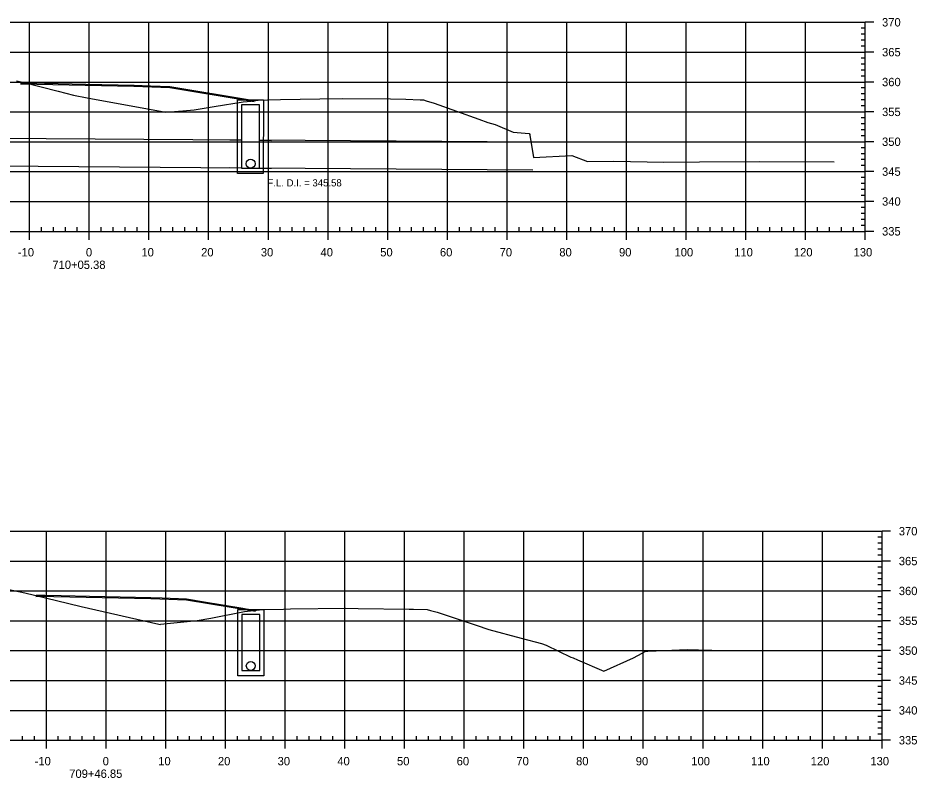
# Model space of a CAD drawing. Extents: x 1359801 to 1362404, y 372415 to 374228.
# Drawn here: x 1360878 to 1361028.6, y 373173.2 to 373300.5 of the extents above; entities that cross this region are included whole.
import ezdxf

# ---------------------------------------------------------------- set-up
doc = ezdxf.new("R2010")
doc.units = 0
for name, color, linetype in [('S_DRG_PT_SYM', 7, 'Continuous'), ('S_MAILBOX', 7, 'Continuous'), ('S_PRIMARY_CTL', 7, 'Continuous'), ('S_SANITARY_SEWER', 7, 'Continuous'), ('S_SHOULDER', 7, 'Continuous'), ('S_UTILITY_POLE_ANNOT', 7, 'Continuous'), ('S_WATER_UTILITIES', 7, 'Continuous')]:
    doc.layers.add(name, color=color, linetype=linetype)

msp = doc.modelspace()

# ---------------------------------------------------------------- linework, layer by layer
at = {"layer": 'S_DRG_PT_SYM'}
for points in [[(1360877.7, 373289.94), (1360878.79, 373289.75), (1360884.67, 373288.22), (1360887.27, 373287.55), (1360889.55, 373287.12), (1360902.7, 373284.71), (1360905.57, 373284.94), (1360907.48, 373285.1), (1360910.83, 373285.64), (1360915.69, 373286.43), (1360917.03, 373286.58), (1360918.2, 373286.75), (1360919.76, 373286.79), (1360921.93, 373286.85), (1360928.53, 373286.96), (1360932.32, 373287.02), (1360940.37, 373286.94), (1360942.92, 373286.91), (1360945.31, 373286.8), (1360945.91, 373286.78), (1360946.34, 373286.62), (1360947.7, 373286.24), (1360955.15, 373283.55), (1360956.69, 373283), (1360957.87, 373282.66), (1360960.92, 373281.36), (1360963.6, 373281.12), (1360963.68, 373280.99), (1360963.69, 373280.86), (1360964.29, 373277.1), (1360970.71, 373277.47), (1360973.38, 373276.46), (1360977.78, 373276.5), (1360986.15, 373276.35), (1360992.13, 373276.42), (1361002.21, 373276.45), (1361014.68, 373276.39)], [(1360876.19, 373204.86), (1360879.11, 373204.25), (1360884.39, 373202.97), (1360888.55, 373201.94), (1360901.57, 373199.01), (1360901.81, 373198.95), (1360901.85, 373198.96), (1360907.99, 373199.58), (1360910.26, 373200), (1360915.93, 373201.08), (1360918.42, 373201.39), (1360918.63, 373201.42), (1360918.87, 373201.42), (1360922.44, 373201.51), (1360923.63, 373201.53), (1360932.82, 373201.66), (1360934.92, 373201.63), (1360943.47, 373201.51), (1360944.23, 373201.49), (1360946.49, 373201.44), (1360947.08, 373201.27), (1360948.17, 373201.01), (1360954.71, 373198.82), (1360956.81, 373198.09), (1360962.24, 373196.66), (1360965.65, 373195.73), (1360966.43, 373195.48), (1360970.58, 373193.45), (1360970.97, 373193.36), (1360971.71, 373193.03), (1360976.12, 373191.11), (1360981.04, 373193.34), (1360982.54, 373194.15), (1360983, 373194.43), (1360983.49, 373194.46), (1360984.86, 373194.52), (1360990.08, 373194.74), (1360993.87, 373194.66), (1360994.17, 373194.65)]]:
    msp.add_lwpolyline(points, dxfattribs=at)
at = {"layer": 'S_MAILBOX'}
for p, q in [((1360759.9, 373299.76), (1361019.9, 373299.76)), ((1360879.9, 373264.76), (1360879.9, 373299.76)), ((1360889.9, 373264.76), (1360889.9, 373299.76)), ((1360899.9, 373264.76), (1360899.9, 373299.76)), ((1360909.9, 373264.76), (1360909.9, 373299.76)), ((1360919.9, 373264.76), (1360919.9, 373299.76)), ((1360929.9, 373264.76), (1360929.9, 373299.76)), ((1360939.9, 373264.76), (1360939.9, 373299.76)), ((1360949.9, 373264.76), (1360949.9, 373299.76)), ((1360959.9, 373264.76), (1360959.9, 373299.76)), ((1360969.9, 373264.76), (1360969.9, 373299.76)), ((1360979.9, 373264.76), (1360979.9, 373299.76)), ((1360989.9, 373264.76), (1360989.9, 373299.76)), ((1360999.9, 373264.76), (1360999.9, 373299.76)), ((1361009.9, 373264.76), (1361009.9, 373299.76)), ((1361019.9, 373264.76), (1361019.9, 373299.76)), ((1360759.9, 373294.76), (1361019.9, 373294.76)), ((1360759.9, 373289.76), (1361019.9, 373289.76)), ((1360759.9, 373284.76), (1361019.9, 373284.76)), ((1360759.9, 373279.76), (1361019.9, 373279.76)), ((1360759.9, 373274.76), (1361019.9, 373274.76)), ((1360759.9, 373269.76), (1361019.9, 373269.76)), ((1360759.9, 373264.76), (1361019.9, 373264.76)), ((1360762.71, 373214.55), (1361022.71, 373214.55)), ((1360882.71, 373179.55), (1360882.71, 373214.55)), ((1360892.71, 373179.55), (1360892.71, 373214.55)), ((1360902.71, 373179.55), (1360902.71, 373214.55)), ((1360912.71, 373179.55), (1360912.71, 373214.55)), ((1360922.71, 373179.55), (1360922.71, 373214.55)), ((1360932.71, 373179.55), (1360932.71, 373214.55)), ((1360942.71, 373179.55), (1360942.71, 373214.55)), ((1360952.71, 373179.55), (1360952.71, 373214.55)), ((1360962.71, 373179.55), (1360962.71, 373214.55)), ((1360972.71, 373179.55), (1360972.71, 373214.55)), ((1360982.71, 373179.55), (1360982.71, 373214.55)), ((1360992.71, 373179.55), (1360992.71, 373214.55)), ((1361002.71, 373179.55), (1361002.71, 373214.55)), ((1361012.71, 373179.55), (1361012.71, 373214.55)), ((1361022.71, 373179.55), (1361022.71, 373214.55)), ((1360762.71, 373209.55), (1361022.71, 373209.55)), ((1360762.71, 373204.55), (1361022.71, 373204.55)), ((1360762.71, 373199.55), (1361022.71, 373199.55)), ((1360762.71, 373194.55), (1361022.71, 373194.55)), ((1360762.71, 373189.55), (1361022.71, 373189.55)), ((1360762.71, 373184.55), (1361022.71, 373184.55)), ((1360762.71, 373179.55), (1361022.71, 373179.55))]:
    msp.add_line(p, q, dxfattribs=at)
at = {"layer": 'S_SANITARY_SEWER'}
for points in [[(1360878.4, 373289.64), (1360880.24, 373289.6), (1360882.4, 373289.56), (1360889.32, 373289.42), (1360897.4, 373289.26), (1360900.17, 373289.14), (1360903.4, 373289.02), (1360907.74, 373288.29), (1360912.81, 373287.45), (1360914.87, 373287.1), (1360917.55, 373286.66)], [(1360880.94, 373203.8), (1360881.05, 373203.82), (1360881.21, 373203.85), (1360882.47, 373203.82), (1360885.21, 373203.77), (1360889.94, 373203.67), (1360900.21, 373203.47), (1360902.1, 373203.39), (1360906.21, 373203.23), (1360909.17, 373202.73), (1360915.62, 373201.66), (1360916.18, 373201.57), (1360917.75, 373201.31)]]:
    msp.add_lwpolyline(points, dxfattribs=at)
at = {"layer": 'S_SHOULDER'}
for points in [[(1360878.39, 373289.47), (1360897.39, 373289.09), (1360903.38, 373288.85), (1360917.52, 373286.49)], [(1360880.97, 373203.64), (1360881.22, 373203.68), (1360900.21, 373203.3), (1360906.19, 373203.06), (1360917.72, 373201.14)]]:
    msp.add_lwpolyline(points, dxfattribs=at)
at = {"layer": 'S_UTILITY_POLE_ANNOT'}
for p, q in [((1360916.07, 373286.76), (1360919.07, 373286.76)), ((1360915.42, 373280.03), (1360759.93, 373281.11)), ((1360915.42, 373280.03), (1360913.42, 373280.04)), ((1360964.22, 373279.69), (1360918.42, 373280.01)), ((1360918.42, 373280.01), (1360920.42, 373279.99)), ((1360915.42, 373275.36), (1360759.9, 373276.45)), ((1360915.42, 373275.34), (1360913.42, 373275.39)), ((1360964.19, 373275.02), (1360918.42, 373275.34)), ((1360918.42, 373275.34), (1360920.42, 373275.33)), ((1360916.12, 373201.44), (1360919.12, 373201.44))]:
    msp.add_line(p, q, dxfattribs=at)
for points in [[(1360914.75, 373286.76), (1360919.09, 373286.76), (1360919.09, 373286.76), (1360919.01, 373274.42), (1360914.75, 373274.42)], [(1360915.42, 373285.93), (1360915.42, 373275.34), (1360918.42, 373275.34), (1360918.42, 373285.93)], [(1360914.79, 373201.44), (1360919.13, 373201.44), (1360919.13, 373201.44), (1360919.13, 373190.33), (1360914.79, 373190.33)], [(1360915.46, 373200.6), (1360915.46, 373191.25), (1360918.46, 373191.25), (1360918.46, 373200.6)]]:
    msp.add_lwpolyline(points, close=True, dxfattribs=at)
for centre in [(1360916.92, 373276.09), (1360916.96, 373192)]:
    msp.add_circle(centre, 0.75, dxfattribs=at)
at = {"layer": 'S_WATER_UTILITIES'}
for p, q in [((1361019.9, 373264.76), (1361019.9, 373299.76)), ((1361021.3, 373299.76), (1361019.9, 373299.76)), ((1361019.9, 373298.76), (1361019.2, 373298.76)), ((1361019.9, 373297.76), (1361019.2, 373297.76)), ((1361019.9, 373296.76), (1361019.2, 373296.76)), ((1361019.9, 373295.76), (1361019.2, 373295.76)), ((1361021.3, 373294.76), (1361019.9, 373294.76)), ((1361019.9, 373293.76), (1361019.2, 373293.76)), ((1361019.9, 373292.76), (1361019.2, 373292.76)), ((1361019.9, 373291.76), (1361019.2, 373291.76)), ((1361019.9, 373290.76), (1361019.2, 373290.76)), ((1361019.9, 373288.76), (1361019.2, 373288.76)), ((1361021.3, 373289.76), (1361019.9, 373289.76)), ((1361019.9, 373287.76), (1361019.2, 373287.76)), ((1361019.9, 373286.76), (1361019.2, 373286.76)), ((1361019.9, 373285.76), (1361019.2, 373285.76)), ((1361021.3, 373284.76), (1361019.9, 373284.76)), ((1361019.9, 373283.76), (1361019.2, 373283.76)), ((1361019.9, 373282.76), (1361019.2, 373282.76)), ((1361019.9, 373281.76), (1361019.2, 373281.76)), ((1361019.9, 373280.76), (1361019.2, 373280.76)), ((1361021.3, 373279.76), (1361019.9, 373279.76)), ((1361019.9, 373278.76), (1361019.2, 373278.76)), ((1361019.9, 373277.76), (1361019.2, 373277.76)), ((1361019.9, 373276.76), (1361019.2, 373276.76)), ((1361019.9, 373275.76), (1361019.2, 373275.76)), ((1361019.9, 373273.76), (1361019.2, 373273.76)), ((1361021.3, 373274.76), (1361019.9, 373274.76)), ((1361019.9, 373272.76), (1361019.2, 373272.76)), ((1361019.9, 373271.76), (1361019.2, 373271.76)), ((1361019.9, 373270.76), (1361019.2, 373270.76)), ((1361021.3, 373269.76), (1361019.9, 373269.76)), ((1361019.9, 373268.76), (1361019.2, 373268.76)), ((1361019.9, 373267.76), (1361019.2, 373267.76)), ((1361019.9, 373266.76), (1361019.2, 373266.76)), ((1361019.9, 373265.76), (1361019.2, 373265.76)), ((1360759.9, 373264.76), (1361019.9, 373264.76)), ((1360879.9, 373263.36), (1360879.9, 373264.76)), ((1360881.9, 373264.76), (1360881.9, 373265.46)), ((1360883.9, 373264.76), (1360883.9, 373265.46)), ((1360885.9, 373264.76), (1360885.9, 373265.46)), ((1360887.9, 373264.76), (1360887.9, 373265.46)), ((1360889.9, 373263.36), (1360889.9, 373264.76)), ((1360891.9, 373264.76), (1360891.9, 373265.46)), ((1360893.9, 373264.76), (1360893.9, 373265.46)), ((1360895.9, 373264.76), (1360895.9, 373265.46)), ((1360897.9, 373264.76), (1360897.9, 373265.46)), ((1360899.9, 373263.36), (1360899.9, 373264.76)), ((1360901.9, 373264.76), (1360901.9, 373265.46)), ((1360903.9, 373264.76), (1360903.9, 373265.46)), ((1360905.9, 373264.76), (1360905.9, 373265.46)), ((1360907.9, 373264.76), (1360907.9, 373265.46)), ((1360909.9, 373263.36), (1360909.9, 373264.76)), ((1360911.9, 373264.76), (1360911.9, 373265.46)), ((1360913.9, 373264.76), (1360913.9, 373265.46)), ((1360915.9, 373264.76), (1360915.9, 373265.46)), ((1360917.9, 373264.76), (1360917.9, 373265.46)), ((1360919.9, 373263.36), (1360919.9, 373264.76)), ((1360921.9, 373264.76), (1360921.9, 373265.46)), ((1360923.9, 373264.76), (1360923.9, 373265.46)), ((1360925.9, 373264.76), (1360925.9, 373265.46)), ((1360927.9, 373264.76), (1360927.9, 373265.46)), ((1360929.9, 373263.36), (1360929.9, 373264.76)), ((1360931.9, 373264.76), (1360931.9, 373265.46)), ((1360933.9, 373264.76), (1360933.9, 373265.46)), ((1360935.9, 373264.76), (1360935.9, 373265.46)), ((1360937.9, 373264.76), (1360937.9, 373265.46)), ((1360939.9, 373263.36), (1360939.9, 373264.76)), ((1360941.9, 373264.76), (1360941.9, 373265.46)), ((1360943.9, 373264.76), (1360943.9, 373265.46)), ((1360945.9, 373264.76), (1360945.9, 373265.46)), ((1360947.9, 373264.76), (1360947.9, 373265.46)), ((1360949.9, 373263.36), (1360949.9, 373264.76)), ((1360951.9, 373264.76), (1360951.9, 373265.46)), ((1360953.9, 373264.76), (1360953.9, 373265.46)), ((1360955.9, 373264.76), (1360955.9, 373265.46)), ((1360957.9, 373264.76), (1360957.9, 373265.46)), ((1360959.9, 373263.36), (1360959.9, 373264.76)), ((1360961.9, 373264.76), (1360961.9, 373265.46)), ((1360963.9, 373264.76), (1360963.9, 373265.46)), ((1360965.9, 373264.76), (1360965.9, 373265.46)), ((1360967.9, 373264.76), (1360967.9, 373265.46)), ((1360969.9, 373263.36), (1360969.9, 373264.76)), ((1360971.9, 373264.76), (1360971.9, 373265.46)), ((1360973.9, 373264.76), (1360973.9, 373265.46)), ((1360975.9, 373264.76), (1360975.9, 373265.46)), ((1360977.9, 373264.76), (1360977.9, 373265.46)), ((1360979.9, 373263.36), (1360979.9, 373264.76)), ((1360981.9, 373264.76), (1360981.9, 373265.46)), ((1360983.9, 373264.76), (1360983.9, 373265.46)), ((1360985.9, 373264.76), (1360985.9, 373265.46)), ((1360987.9, 373264.76), (1360987.9, 373265.46)), ((1360989.9, 373263.36), (1360989.9, 373264.76)), ((1360991.9, 373264.76), (1360991.9, 373265.46)), ((1360993.9, 373264.76), (1360993.9, 373265.46)), ((1360995.9, 373264.76), (1360995.9, 373265.46)), ((1360997.9, 373264.76), (1360997.9, 373265.46)), ((1360999.9, 373263.36), (1360999.9, 373264.76)), ((1361001.9, 373264.76), (1361001.9, 373265.46)), ((1361003.9, 373264.76), (1361003.9, 373265.46)), ((1361005.9, 373264.76), (1361005.9, 373265.46)), ((1361007.9, 373264.76), (1361007.9, 373265.46)), ((1361009.9, 373263.36), (1361009.9, 373264.76)), ((1361011.9, 373264.76), (1361011.9, 373265.46)), ((1361013.9, 373264.76), (1361013.9, 373265.46)), ((1361015.9, 373264.76), (1361015.9, 373265.46)), ((1361017.9, 373264.76), (1361017.9, 373265.46)), ((1361019.9, 373263.36), (1361019.9, 373264.76)), ((1361021.3, 373264.76), (1361019.9, 373264.76)), ((1361022.71, 373213.55), (1361022.01, 373213.55)), ((1361022.71, 373179.55), (1361022.71, 373214.55)), ((1361024.11, 373214.55), (1361022.71, 373214.55)), ((1361022.71, 373212.55), (1361022.01, 373212.55)), ((1361022.71, 373211.55), (1361022.01, 373211.55)), ((1361022.71, 373210.55), (1361022.01, 373210.55)), ((1361022.71, 373208.55), (1361022.01, 373208.55)), ((1361024.11, 373209.55), (1361022.71, 373209.55)), ((1361022.71, 373207.55), (1361022.01, 373207.55)), ((1361022.71, 373206.55), (1361022.01, 373206.55)), ((1361022.71, 373205.55), (1361022.01, 373205.55)), ((1361024.11, 373204.55), (1361022.71, 373204.55)), ((1361022.71, 373203.55), (1361022.01, 373203.55)), ((1361022.71, 373202.55), (1361022.01, 373202.55)), ((1361022.71, 373201.55), (1361022.01, 373201.55)), ((1361022.71, 373200.55), (1361022.01, 373200.55)), ((1361024.11, 373199.55), (1361022.71, 373199.55)), ((1361022.71, 373198.55), (1361022.01, 373198.55)), ((1361022.71, 373197.55), (1361022.01, 373197.55)), ((1361022.71, 373196.55), (1361022.01, 373196.55)), ((1361022.71, 373195.55), (1361022.01, 373195.55)), ((1361022.71, 373193.55), (1361022.01, 373193.55)), ((1361024.11, 373194.55), (1361022.71, 373194.55)), ((1361022.71, 373192.55), (1361022.01, 373192.55)), ((1361022.71, 373191.55), (1361022.01, 373191.55)), ((1361022.71, 373190.55), (1361022.01, 373190.55)), ((1361024.11, 373189.55), (1361022.71, 373189.55)), ((1361022.71, 373188.55), (1361022.01, 373188.55)), ((1361022.71, 373187.55), (1361022.01, 373187.55)), ((1361022.71, 373186.55), (1361022.01, 373186.55)), ((1361022.71, 373185.55), (1361022.01, 373185.55)), ((1361024.11, 373184.55), (1361022.71, 373184.55)), ((1361022.71, 373183.55), (1361022.01, 373183.55)), ((1361022.71, 373182.55), (1361022.01, 373182.55)), ((1361022.71, 373181.55), (1361022.01, 373181.55)), ((1360878.71, 373179.55), (1360878.71, 373180.25)), ((1360880.71, 373179.55), (1360880.71, 373180.25)), ((1360884.71, 373179.55), (1360884.71, 373180.25)), ((1360886.71, 373179.55), (1360886.71, 373180.25)), ((1360888.71, 373179.55), (1360888.71, 373180.25)), ((1360890.71, 373179.55), (1360890.71, 373180.25)), ((1360894.71, 373179.55), (1360894.71, 373180.25)), ((1360896.71, 373179.55), (1360896.71, 373180.25)), ((1360898.71, 373179.55), (1360898.71, 373180.25)), ((1360900.71, 373179.55), (1360900.71, 373180.25)), ((1360904.71, 373179.55), (1360904.71, 373180.25)), ((1360906.71, 373179.55), (1360906.71, 373180.25)), ((1360908.71, 373179.55), (1360908.71, 373180.25)), ((1360910.71, 373179.55), (1360910.71, 373180.25)), ((1360914.71, 373179.55), (1360914.71, 373180.25)), ((1360916.71, 373179.55), (1360916.71, 373180.25)), ((1360918.71, 373179.55), (1360918.71, 373180.25)), ((1360920.71, 373179.55), (1360920.71, 373180.25)), ((1360924.71, 373179.55), (1360924.71, 373180.25)), ((1360926.71, 373179.55), (1360926.71, 373180.25)), ((1360928.71, 373179.55), (1360928.71, 373180.25)), ((1360930.71, 373179.55), (1360930.71, 373180.25)), ((1360934.71, 373179.55), (1360934.71, 373180.25)), ((1360936.71, 373179.55), (1360936.71, 373180.25)), ((1360938.71, 373179.55), (1360938.71, 373180.25)), ((1360940.71, 373179.55), (1360940.71, 373180.25)), ((1360944.71, 373179.55), (1360944.71, 373180.25)), ((1360946.71, 373179.55), (1360946.71, 373180.25)), ((1360948.71, 373179.55), (1360948.71, 373180.25)), ((1360950.71, 373179.55), (1360950.71, 373180.25)), ((1360954.71, 373179.55), (1360954.71, 373180.25)), ((1360956.71, 373179.55), (1360956.71, 373180.25)), ((1360958.71, 373179.55), (1360958.71, 373180.25)), ((1360960.71, 373179.55), (1360960.71, 373180.25)), ((1360964.71, 373179.55), (1360964.71, 373180.25)), ((1360966.71, 373179.55), (1360966.71, 373180.25)), ((1360968.71, 373179.55), (1360968.71, 373180.25)), ((1360970.71, 373179.55), (1360970.71, 373180.25)), ((1360974.71, 373179.55), (1360974.71, 373180.25)), ((1360976.71, 373179.55), (1360976.71, 373180.25)), ((1360978.71, 373179.55), (1360978.71, 373180.25)), ((1360980.71, 373179.55), (1360980.71, 373180.25)), ((1360984.71, 373179.55), (1360984.71, 373180.25)), ((1360986.71, 373179.55), (1360986.71, 373180.25)), ((1360988.71, 373179.55), (1360988.71, 373180.25)), ((1360990.71, 373179.55), (1360990.71, 373180.25)), ((1360994.71, 373179.55), (1360994.71, 373180.25)), ((1360996.71, 373179.55), (1360996.71, 373180.25)), ((1360998.71, 373179.55), (1360998.71, 373180.25)), ((1361000.71, 373179.55), (1361000.71, 373180.25)), ((1361004.71, 373179.55), (1361004.71, 373180.25)), ((1361006.71, 373179.55), (1361006.71, 373180.25)), ((1361008.71, 373179.55), (1361008.71, 373180.25)), ((1361010.71, 373179.55), (1361010.71, 373180.25)), ((1361014.71, 373179.55), (1361014.71, 373180.25)), ((1361016.71, 373179.55), (1361016.71, 373180.25)), ((1361018.71, 373179.55), (1361018.71, 373180.25)), ((1361020.71, 373179.55), (1361020.71, 373180.25)), ((1361022.71, 373180.55), (1361022.01, 373180.55)), ((1360762.71, 373179.55), (1361022.71, 373179.55)), ((1360882.71, 373178.15), (1360882.71, 373179.55)), ((1360892.71, 373178.15), (1360892.71, 373179.55)), ((1360902.71, 373178.15), (1360902.71, 373179.55)), ((1360912.71, 373178.15), (1360912.71, 373179.55)), ((1360922.71, 373178.15), (1360922.71, 373179.55)), ((1360932.71, 373178.15), (1360932.71, 373179.55)), ((1360942.71, 373178.15), (1360942.71, 373179.55)), ((1360952.71, 373178.15), (1360952.71, 373179.55)), ((1360962.71, 373178.15), (1360962.71, 373179.55)), ((1360972.71, 373178.15), (1360972.71, 373179.55)), ((1360982.71, 373178.15), (1360982.71, 373179.55)), ((1360992.71, 373178.15), (1360992.71, 373179.55)), ((1361002.71, 373178.15), (1361002.71, 373179.55)), ((1361012.71, 373178.15), (1361012.71, 373179.55)), ((1361022.71, 373178.15), (1361022.71, 373179.55)), ((1361024.11, 373179.55), (1361022.71, 373179.55))]:
    msp.add_line(p, q, dxfattribs=at)

# ---------------------------------------------------------------- texts
at = {"layer": 'S_PRIMARY_CTL'}
for s, p in [('370', (1361022.7, 373299.06)), ('365', (1361022.7, 373294.06)), ('360', (1361022.7, 373289.06)), ('355', (1361022.7, 373284.06)), ('350', (1361022.7, 373279.06)), ('345', (1361022.7, 373274.06)), ('340', (1361022.7, 373269.06)), ('335', (1361022.7, 373264.06)), ('-10', (1360877.94, 373260.56)), ('0', (1360889.34, 373260.56)), ('10', (1360898.64, 373260.56)), ('20', (1360908.64, 373260.56)), ('30', (1360918.64, 373260.56)), ('40', (1360928.64, 373260.56)), ('50', (1360938.64, 373260.56)), ('60', (1360948.64, 373260.56)), ('70', (1360958.64, 373260.56)), ('80', (1360968.64, 373260.56)), ('90', (1360978.64, 373260.56)), ('100', (1360987.94, 373260.56)), ('110', (1360997.94, 373260.56)), ('120', (1361007.94, 373260.56)), ('130', (1361017.94, 373260.56)), ('710+05.38', (1360883.72, 373258.46)), ('370', (1361025.51, 373213.85)), ('365', (1361025.51, 373208.85)), ('360', (1361025.51, 373203.85)), ('355', (1361025.51, 373198.85)), ('350', (1361025.51, 373193.85)), ('345', (1361025.51, 373188.85)), ('340', (1361025.51, 373183.85)), ('335', (1361025.51, 373178.85)), ('-10', (1360880.75, 373175.35)), ('0', (1360892.15, 373175.35)), ('10', (1360901.45, 373175.35)), ('20', (1360911.45, 373175.35)), ('30', (1360921.45, 373175.35)), ('40', (1360931.45, 373175.35)), ('50', (1360941.45, 373175.35)), ('60', (1360951.45, 373175.35)), ('70', (1360961.45, 373175.35)), ('80', (1360971.45, 373175.35)), ('90', (1360981.45, 373175.35)), ('100', (1360990.75, 373175.35)), ('110', (1361000.75, 373175.35)), ('120', (1361010.75, 373175.35)), ('130', (1361020.75, 373175.35)), ('709+46.85', (1360886.54, 373173.25))]:
    msp.add_text(s, height=1.4, dxfattribs=at).set_placement(p)
at = {"layer": 'S_UTILITY_POLE_ANNOT'}
msp.add_text('F.L. D.I. = 345.58', height=1.2, dxfattribs=at).set_placement((1360919.75, 373272.28))

doc.saveas('drawing.dxf')
